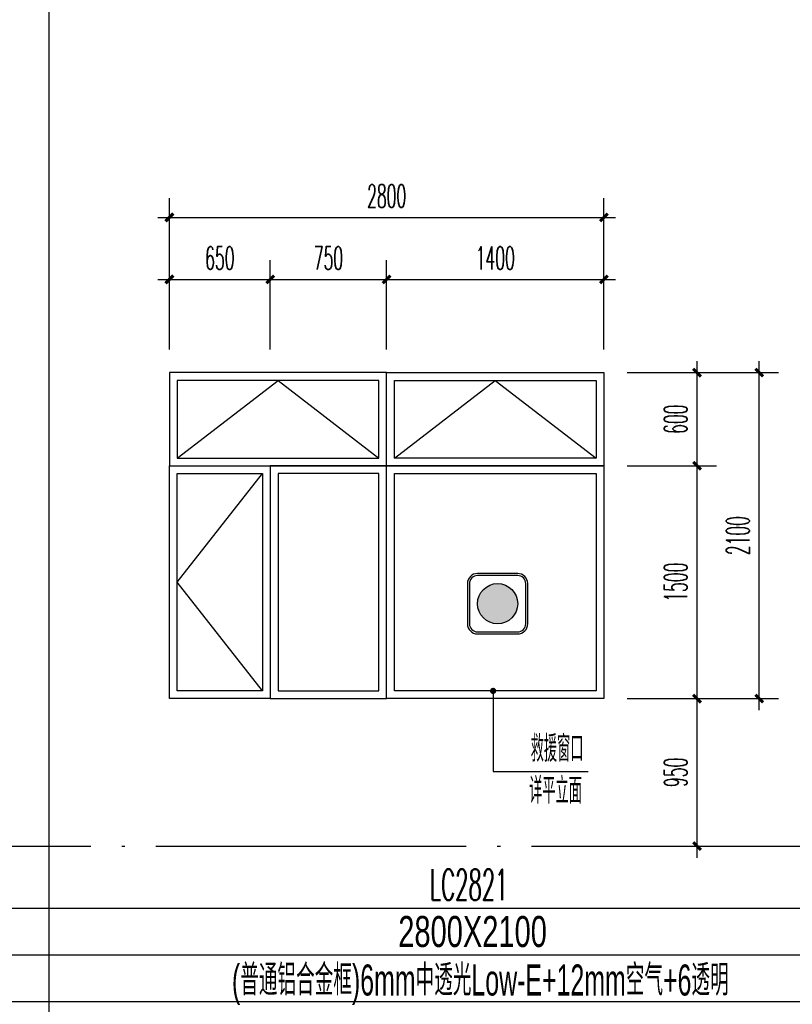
# Model space of a CAD drawing. Extents: x 1779708 to 7299578, y -1121471 to 88434.
# Tile 859 of 1056: x 6592656 to 6597634, y -965594 to -959251. Entities that reach past the tile are written whole.
import ezdxf
from ezdxf.enums import TextEntityAlignment as Align

# ---------------------------------------------------------------- set-up
doc = ezdxf.new("R2010")
doc.units = 0
doc.header["$LTSCALE"] = 1000
doc.header["$MEASUREMENT"] = 0
doc.linetypes.add('DOTE', pattern=[2.42, 2, -0.2, 0.02, -0.2])
doc.layers.get('0').update_dxf_attribs({"linetype": 'CONTINUOUS'})
doc.layers.get('Defpoints').update_dxf_attribs({"linetype": 'CONTINUOUS'})
for name, color, linetype in [('DIM_LEAD', 3, 'CONTINUOUS'), ('DOTE', 1, 'DOTE'), ('NONE', 7, 'CONTINUOUS'), ('PUB_DIM', 3, 'CONTINUOUS'), ('PUB_TAB', 7, 'CONTINUOUS'), ('PUB_TEXT', 7, 'CONTINUOUS'), ('WINDOW', 2, 'CONTINUOUS'), ('填充', 251, 'CONTINUOUS'), ('建筑', 31, 'CONTINUOUS'), ('立面细线', 114, 'CONTINUOUS')]:
    doc.layers.add(name, color=color, linetype=linetype)
doc.styles.add('_TCH_DIM', font='SIMPLEX.shx', dxfattribs={"width": 0.7, "bigfont": 'GBCBIG.shx'})
doc.styles.add('_TCH_DIM_T3', font='SIMPLEX.shx', dxfattribs={"width": 0.494118, "bigfont": 'GBCBIG.shx'})
doc.styles.add('dim_font', font='SIMPLEX.shx', dxfattribs={"width": 0.8})
doc.styles.add('华正字体', font='huazheng.shx', dxfattribs={"width": 0.7, "bigfont": 'hztxt.shx'})
doc.dimstyles.new('_TCH_ARCH&&50', dxfattribs={"dimtxt": 148.75, "dimasz": 50, "dimexe": 125, "dimexo": 150, "dimgap": 63.125, "dimtad": 1, "dimdec": 0, "dimzin": 0, "dimdsep": 46, "dimtxsty": '_TCH_DIM_T3', "dimblk": 'ARCHTICK', "dimcen": 0.09, "dimdle": 75, "dimclrt": 7, "dimazin": 2, "dimtfac": 1, "dimtdec": 0, "dimtix": 1, "dimtmove": 2, "dimatfit": 3, "dimfxl": 250, "dimtolj": 1, "dimtzin": 0, "dimarcsym": 0})

# ---------------------------------------------------------------- blocks, each defined once
blk = doc.blocks.new('A$C718D67BF')
at = {"layer": '建筑'}
h = blk.add_hatch(color=1, dxfattribs=at)
h.dxf.hatch_style = 1
edge = h.paths.add_edge_path()
edge.add_arc((778, 778), 518, 0, 360)
for points in [[(259, 0), (1296, 0, 0.414214), (1555, 259), (1555, 1296, 0.414214), (1296, 1555), (259, 1555, 0.414214), (0, 1296), (0, 259, 0.414214)], [(259, 52), (1296, 52, 0.414214), (1503, 259), (1503, 1296, 0.414214), (1296, 1503), (259, 1503, 0.414214), (52, 1296), (52, 259, 0.414214)]]:
    blk.add_lwpolyline(points, format="xyb", close=True, dxfattribs=at)
at = {"layer": '建筑', "color": 1}
blk.add_circle((778, 778), 518, dxfattribs=at)
blk = doc.blocks.new('_ArchTick')
at = {"color": 0, "linetype": 'ByBlock', "const_width": 0.4}
blk.add_lwpolyline([(-0.5, -0.5), (0.5, 0.5)], dxfattribs=at)
blk = doc.blocks.new('*D2990')
at = {"layer": 'Defpoints', "color": 0, "transparency": 16777216}
for p in [(6596420.3, -961525.2), (6597020.6, -961525.2), (6596420.3, -962125.2)]:
    blk.add_point(p, dxfattribs=at)
at = {"layer": 'PUB_DIM', "color": 0, "lineweight": -2, "transparency": 16777216}
for p, q in [((6597020.6, -962200.2), (6597020.6, -961450.2)), ((6596570.3, -961525.2), (6597145.6, -961525.2)), ((6596570.3, -962125.2), (6597145.6, -962125.2))]:
    blk.add_line(p, q, dxfattribs=at)
at = {"layer": 'PUB_DIM', "color": 0, "lineweight": -2, "transparency": 16777216, "xscale": 50, "yscale": 50, "zscale": 50}
for p, rotation in [((6597020.6, -961525.2), 90), ((6597020.6, -962125.2), 270)]:
    blk.add_blockref('_ArchTick', p, dxfattribs=dict(at, rotation=rotation))
at = {"layer": 'PUB_DIM', "color": 7, "transparency": 16777216, "insert": (6596883.1, -961825.2), "char_height": 148.75, "attachment_point": 5, "rotation": 90, "style": '_TCH_DIM_T3'}
blk.add_mtext('\\A1;600', dxfattribs=at)
blk = doc.blocks.new('*D2991')
at = {"layer": 'Defpoints', "color": 0, "transparency": 16777216}
for p in [(6596420.3, -962125.2), (6597020.6, -962125.2), (6596420.3, -963625.2)]:
    blk.add_point(p, dxfattribs=at)
at = {"layer": 'PUB_DIM', "color": 0, "lineweight": -2, "transparency": 16777216}
for p, q in [((6597020.6, -963700.2), (6597020.6, -962050.2)), ((6596570.3, -962125.2), (6597145.6, -962125.2)), ((6596570.3, -963625.2), (6597145.6, -963625.2))]:
    blk.add_line(p, q, dxfattribs=at)
at = {"layer": 'PUB_DIM', "color": 0, "lineweight": -2, "transparency": 16777216, "xscale": 50, "yscale": 50, "zscale": 50}
for p, rotation in [((6597020.6, -962125.2), 90), ((6597020.6, -963625.2), 270)]:
    blk.add_blockref('_ArchTick', p, dxfattribs=dict(at, rotation=rotation))
at = {"layer": 'PUB_DIM', "color": 7, "transparency": 16777216, "insert": (6596883.1, -962875.2), "char_height": 148.75, "attachment_point": 5, "rotation": 90, "style": '_TCH_DIM_T3'}
blk.add_mtext('\\A1;1500', dxfattribs=at)
blk = doc.blocks.new('*D2992')
at = {"layer": 'Defpoints', "color": 0, "transparency": 16777216}
for p in [(6596420.3, -963625.2), (6597020.6, -963625.2), (6596420.3, -964575.2)]:
    blk.add_point(p, dxfattribs=at)
at = {"layer": 'PUB_DIM', "color": 0, "lineweight": -2, "transparency": 16777216}
for p, q in [((6597020.6, -964650.2), (6597020.6, -963550.2)), ((6596570.3, -963625.2), (6597145.6, -963625.2)), ((6596570.3, -964575.2), (6597145.6, -964575.2))]:
    blk.add_line(p, q, dxfattribs=at)
at = {"layer": 'PUB_DIM', "color": 0, "lineweight": -2, "transparency": 16777216, "xscale": 50, "yscale": 50, "zscale": 50}
for p, rotation in [((6597020.6, -963625.2), 90), ((6597020.6, -964575.2), 270)]:
    blk.add_blockref('_ArchTick', p, dxfattribs=dict(at, rotation=rotation))
at = {"layer": 'PUB_DIM', "color": 7, "transparency": 16777216, "insert": (6596883.1, -964100.2), "char_height": 148.75, "attachment_point": 5, "rotation": 90, "style": '_TCH_DIM_T3'}
blk.add_mtext('\\A1;950', dxfattribs=at)
blk = doc.blocks.new('*D2993')
at = {"layer": 'Defpoints', "color": 0, "transparency": 16777216}
for p in [(6594270.3, -960924.8), (6593620.3, -961525.2), (6594270.3, -961525.2)]:
    blk.add_point(p, dxfattribs=at)
at = {"layer": 'PUB_DIM', "color": 0, "lineweight": -2, "transparency": 16777216}
for p, q in [((6593620.3, -961375.2), (6593620.3, -960799.8)), ((6594270.3, -961375.2), (6594270.3, -960799.8)), ((6593545.3, -960924.8), (6594345.3, -960924.8))]:
    blk.add_line(p, q, dxfattribs=at)
at = {"layer": 'PUB_DIM', "color": 0, "lineweight": -2, "transparency": 16777216, "xscale": 50, "yscale": 50, "zscale": 50, "rotation": 180}
blk.add_blockref('_ArchTick', (6593620.3, -960924.8), dxfattribs=at)
at = {"layer": 'PUB_DIM', "color": 0, "lineweight": -2, "transparency": 16777216, "xscale": 50, "yscale": 50, "zscale": 50}
blk.add_blockref('_ArchTick', (6594270.3, -960924.8), dxfattribs=at)
at = {"layer": 'PUB_DIM', "color": 7, "transparency": 16777216, "insert": (6593945.3, -960787.3), "char_height": 148.75, "attachment_point": 5, "style": '_TCH_DIM_T3'}
blk.add_mtext('\\A1;650', dxfattribs=at)
blk = doc.blocks.new('*D2994')
at = {"layer": 'Defpoints', "color": 0, "transparency": 16777216}
for p in [(6595020.3, -960924.8), (6594270.3, -961525.2), (6595020.3, -961525.2)]:
    blk.add_point(p, dxfattribs=at)
at = {"layer": 'PUB_DIM', "color": 0, "lineweight": -2, "transparency": 16777216}
for p, q in [((6594270.3, -961375.2), (6594270.3, -960799.8)), ((6595020.3, -961375.2), (6595020.3, -960799.8)), ((6594195.3, -960924.8), (6595095.3, -960924.8))]:
    blk.add_line(p, q, dxfattribs=at)
at = {"layer": 'PUB_DIM', "color": 0, "lineweight": -2, "transparency": 16777216, "xscale": 50, "yscale": 50, "zscale": 50, "rotation": 180}
blk.add_blockref('_ArchTick', (6594270.3, -960924.8), dxfattribs=at)
at = {"layer": 'PUB_DIM', "color": 0, "lineweight": -2, "transparency": 16777216, "xscale": 50, "yscale": 50, "zscale": 50}
blk.add_blockref('_ArchTick', (6595020.3, -960924.8), dxfattribs=at)
at = {"layer": 'PUB_DIM', "color": 7, "transparency": 16777216, "insert": (6594645.3, -960787.3), "char_height": 148.75, "attachment_point": 5, "style": '_TCH_DIM_T3'}
blk.add_mtext('\\A1;750', dxfattribs=at)
blk = doc.blocks.new('*D2995')
at = {"layer": 'Defpoints', "color": 0, "transparency": 16777216}
for p in [(6596420.3, -960924.8), (6595020.3, -961525.2), (6596420.3, -961525.2)]:
    blk.add_point(p, dxfattribs=at)
at = {"layer": 'PUB_DIM', "color": 0, "lineweight": -2, "transparency": 16777216}
for p, q in [((6595020.3, -961375.2), (6595020.3, -960799.8)), ((6596420.3, -961375.2), (6596420.3, -960799.8)), ((6594945.3, -960924.8), (6596495.3, -960924.8))]:
    blk.add_line(p, q, dxfattribs=at)
at = {"layer": 'PUB_DIM', "color": 0, "lineweight": -2, "transparency": 16777216, "xscale": 50, "yscale": 50, "zscale": 50, "rotation": 180}
blk.add_blockref('_ArchTick', (6595020.3, -960924.8), dxfattribs=at)
at = {"layer": 'PUB_DIM', "color": 0, "lineweight": -2, "transparency": 16777216, "xscale": 50, "yscale": 50, "zscale": 50}
blk.add_blockref('_ArchTick', (6596420.3, -960924.8), dxfattribs=at)
at = {"layer": 'PUB_DIM', "color": 7, "transparency": 16777216, "insert": (6595720.3, -960787.3), "char_height": 148.75, "attachment_point": 5, "style": '_TCH_DIM_T3'}
blk.add_mtext('\\A1;1400', dxfattribs=at)
blk = doc.blocks.new('*D3054')
at = {"layer": 'Defpoints', "color": 0, "transparency": 16777216}
for p in [(6596420.3, -960525.3), (6593620.3, -961375.2), (6596420.3, -961375.2)]:
    blk.add_point(p, dxfattribs=at)
at = {"layer": 'PUB_DIM', "color": 0, "lineweight": -2, "transparency": 16777216}
for p, q in [((6593620.3, -961225.2), (6593620.3, -960400.3)), ((6596420.3, -961225.2), (6596420.3, -960400.3)), ((6593545.3, -960525.3), (6596495.3, -960525.3))]:
    blk.add_line(p, q, dxfattribs=at)
at = {"layer": 'PUB_DIM', "color": 0, "lineweight": -2, "transparency": 16777216, "xscale": 50, "yscale": 50, "zscale": 50, "rotation": 180}
blk.add_blockref('_ArchTick', (6593620.3, -960525.3), dxfattribs=at)
at = {"layer": 'PUB_DIM', "color": 0, "lineweight": -2, "transparency": 16777216, "xscale": 50, "yscale": 50, "zscale": 50}
blk.add_blockref('_ArchTick', (6596420.3, -960525.3), dxfattribs=at)
at = {"layer": 'PUB_DIM', "color": 7, "transparency": 16777216, "insert": (6595020.3, -960387.8), "char_height": 148.75, "attachment_point": 5, "style": '_TCH_DIM_T3'}
blk.add_mtext('\\A1;2800', dxfattribs=at)
blk = doc.blocks.new('*D3055')
at = {"layer": 'Defpoints', "color": 0, "transparency": 16777216}
for p in [(6596570.3, -961525.2), (6597420.8, -961525.2), (6596570.3, -963625.2)]:
    blk.add_point(p, dxfattribs=at)
at = {"layer": 'PUB_DIM', "color": 0, "lineweight": -2, "transparency": 16777216}
for p, q in [((6597420.8, -963700.2), (6597420.8, -961450.2)), ((6596720.3, -961525.2), (6597545.8, -961525.2)), ((6596720.3, -963625.2), (6597545.8, -963625.2))]:
    blk.add_line(p, q, dxfattribs=at)
at = {"layer": 'PUB_DIM', "color": 0, "lineweight": -2, "transparency": 16777216, "xscale": 50, "yscale": 50, "zscale": 50}
for p, rotation in [((6597420.8, -961525.2), 90), ((6597420.8, -963625.2), 270)]:
    blk.add_blockref('_ArchTick', p, dxfattribs=dict(at, rotation=rotation))
at = {"layer": 'PUB_DIM', "color": 7, "transparency": 16777216, "insert": (6597283.3, -962575.2), "char_height": 148.75, "attachment_point": 5, "rotation": 90, "style": '_TCH_DIM_T3'}
blk.add_mtext('\\A1;2100', dxfattribs=at)

msp = doc.modelspace()

# ---------------------------------------------------------------- linework, layer by layer
at = {"layer": 'DIM_LEAD'}
for p, q in [((6595706.2, -963575.2), (6595706.2, -964095.1)), ((6595706.2, -964095.1), (6596319.1, -964095.1))]:
    msp.add_line(p, q, dxfattribs=at)
at = {"layer": 'DIM_LEAD', "const_width": 20}
msp.add_lwpolyline([(6595706.2, -963565.2, 1), (6595706.2, -963585.2, 1)], format="xyb", close=True, dxfattribs=at)
at = {"layer": 'DOTE'}
msp.add_line((6562073.1, -964575.2), (6597973.1, -964575.2), dxfattribs=at)
at = {"layer": 'PUB_TAB'}
for p, q in [((6592844.5, -951825.2), (6592844.5, -973350.2)), ((6561173.1, -964975.2), (6597973.1, -964975.2)), ((6561173.1, -965275.2), (6597973.1, -965275.2)), ((6561173.1, -965575.2), (6597973.1, -965575.2))]:
    msp.add_line(p, q, dxfattribs=at)
at = {"layer": 'WINDOW'}
for points in [[(6593620.3, -962125.2), (6595020.3, -962125.2), (6595020.3, -961525.2), (6593620.3, -961525.2)], [(6595020.3, -961525.2), (6596420.3, -961525.2), (6596420.3, -962125.2), (6595020.3, -962125.2)], [(6594270.3, -963625.2), (6593620.3, -963625.2), (6593620.3, -962125.2), (6594270.3, -962125.2)], [(6595020.3, -962125.2), (6594270.3, -962125.2), (6594270.3, -963625.2), (6595020.3, -963625.2)], [(6596420.3, -963625.2), (6595020.3, -963625.2), (6595020.3, -962125.2), (6596420.3, -962125.2)]]:
    msp.add_lwpolyline(points, close=True, dxfattribs=at)
at = {"layer": '立面细线'}
for points in [[(6593670.3, -962075.2), (6594970.3, -962075.2), (6594970.3, -961575.2), (6593670.3, -961575.2)], [(6595070.3, -961575.2), (6596370.3, -961575.2), (6596370.3, -962075.2), (6595070.3, -962075.2)], [(6594220.3, -963575.2), (6593670.3, -963575.2), (6593670.3, -962175.2), (6594220.3, -962175.2)], [(6594970.3, -962175.2), (6594320.3, -962175.2), (6594320.3, -963575.2), (6594970.3, -963575.2)], [(6596370.3, -963575.2), (6595070.3, -963575.2), (6595070.3, -962175.2), (6596370.3, -962175.2)]]:
    msp.add_lwpolyline(points, close=True, dxfattribs=at)
for points in [[(6593670.3, -962075.2), (6594320.3, -961575.2), (6594970.3, -962075.2)], [(6595070.3, -962075.2), (6595720.3, -961575.2), (6596370.3, -962075.2)], [(6594220.3, -963575.2), (6593670.3, -963575.2), (6593670.3, -962175.2), (6594220.3, -962175.2), (6594220.3, -963575.2), (6593670.3, -962875.2), (6594220.3, -962175.2)]]:
    msp.add_lwpolyline(points, dxfattribs=at)

# ---------------------------------------------------------------- block references
at = {"layer": '填充', "xscale": 0.25, "yscale": 0.25, "zscale": 0.25}
msp.add_blockref('A$C718D67BF', (6595540.7, -963208), dxfattribs=at)

# ---------------------------------------------------------------- texts
at = {"layer": 'NONE', "style": 'dim_font', "width": 0.5}
msp.add_text('LC2821', height=200, dxfattribs=at).set_placement((6595298.5, -964924))
at = {"layer": 'PUB_TAB', "style": '华正字体', "width": 0.7}
msp.add_text('2800X2100', height=200, dxfattribs=at).set_placement((6595573.9, -965225.2), align=Align.CENTER)
at = {"layer": 'PUB_TEXT', "color": 7, "style": '_TCH_DIM', "width": 0.7}
for s, p in [('救援窗口', (6595948.6, -964031.5)), ('详平立面', (6595938.2, -964302.1))]:
    msp.add_text(s, height=168.79, dxfattribs=at).set_placement(p)
at = {"layer": 'PUB_TEXT', "style": '华正字体', "width": 0.6}
msp.add_text('(普通铝合金框)6mm中透光Low-E+12mm空气+6透明', height=200, dxfattribs=at).set_placement((6595623.6, -965537.8), align=Align.CENTER)

# ---------------------------------------------------------------- dimensions: what is measured, and where the dimension line sits
at = {"layer": 'PUB_DIM'}
for p1, p2, distance, picture, middle in [((6593620.3, -961375.2), (6596420.3, -961375.2), 849.9, '*D3054', (6595020.3, -960387.8)), ((6593620.3, -961525.2), (6594270.3, -961525.2), 600.4, '*D2993', (6593945.3, -960787.3)), ((6594270.3, -961525.2), (6595020.3, -961525.2), 600.4, '*D2994', (6594645.3, -960787.3)), ((6595020.3, -961525.2), (6596420.3, -961525.2), 600.4, '*D2995', (6595720.3, -960787.3)), ((6596420.3, -962125.2), (6596420.3, -961525.2), -600.3, '*D2990', (6596883.1, -961825.2)), ((6596570.3, -963625.2), (6596570.3, -961525.2), -850.5, '*D3055', (6597283.3, -962575.2)), ((6596420.3, -963625.2), (6596420.3, -962125.2), -600.3, '*D2991', (6596883.1, -962875.2)), ((6596420.3, -964575.2), (6596420.3, -963625.2), -600.3, '*D2992', (6596883.1, -964100.2))]:
    dim = msp.add_aligned_dim(p1=p1, p2=p2, distance=distance, dimstyle='_TCH_ARCH&&50', dxfattribs=at)
    dim.commit()
    dim.dimension.update_dxf_attribs({"geometry": picture, "text_midpoint": middle})

doc.saveas('drawing.dxf')
